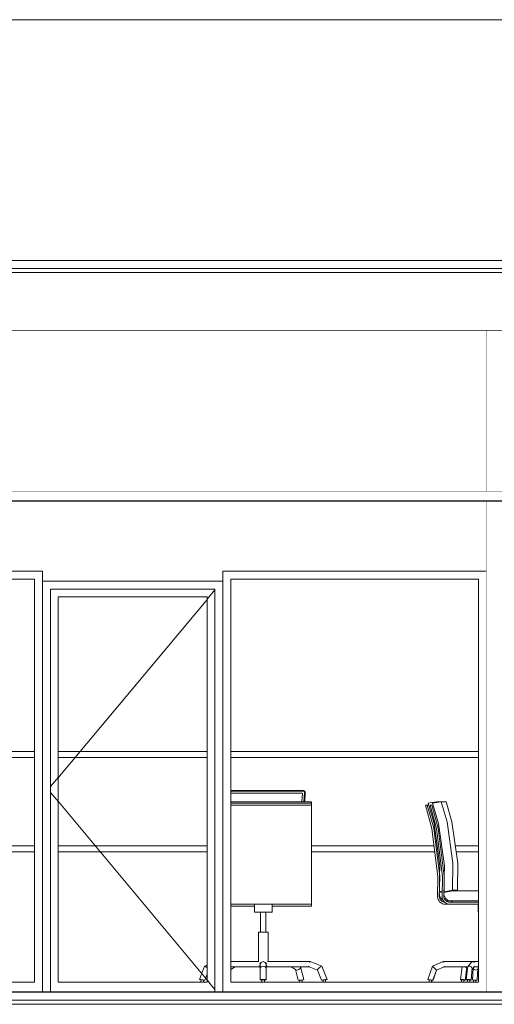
# Model space of a CAD drawing. Header units: millimetres. Extents: x -30280 to 309309, y -17460 to 4378.
# Tile 643 of 656: x 191090 to 193457, y -9870 to -4960. Entities that reach past the tile are written whole.
import ezdxf

# ---------------------------------------------------------------- set-up
doc = ezdxf.new("R2010")
doc.units = ezdxf.units.MM
doc.header["$MEASUREMENT"] = 0
doc.linetypes.add('Wipeout_Contour', pattern=[1000, 0, -1000])
for name, color, linetype in [('07_CR_Cel Ras pladur', 7, 'Continuous'), ('10_ESTR_Fotjats', 7, 'Continuous'), ('12_FAÇ_Façana', 7, 'Continuous'), ('14_PAV_Paviment existent', 7, 'Continuous'), ('Nuevo_07_CR_Cel Ras_lames', 7, 'Continuous'), ('Nuevo_08_E_Envans secs', 7, 'Continuous'), ('Nuevo_09_EI_Mobiliari general', 7, 'Continuous'), ('Nuevo_Puertas Archicad', 7, 'Continuous'), ('Nuevo_Ventanas Archicad', 7, 'Continuous')]:
    doc.layers.add(name, color=color, linetype=linetype)
for name, color, linetype, lineweight in [('07_CR_Cel Ras pladur_Pluma_Nº__1', 7, 'Continuous', 5), ('10_ESTR_Fotjats_Pluma_Nº__1', 7, 'Continuous', 5), ('12_FAÇ_Façana_Pluma_Nº__47', 7, 'Continuous', 20), ('14_PAV_Paviment existent_Pluma_Nº__29', 7, 'Continuous', 20), ('Nuevo_07_CR_Cel Ras_lames_Pluma_Nº__1', 7, 'Continuous', 5), ('Nuevo_08_E_Envans secs_Pluma_Nº__47', 7, 'Continuous', 20), ('Nuevo_09_EI_Mobiliari general_Pluma_Nº__1', 7, 'Continuous', 5), ('Nuevo_Ventanas Archicad_Pluma_Nº__1', 7, 'Continuous', 5)]:
    doc.layers.add(name, color=color, linetype=linetype, lineweight=lineweight)
doc.layers.add('Nuevo_Puertas Archicad_Pluma_Nº__3', color=7, linetype='Continuous', lineweight=5, true_color=0xa4a4a4)

# ---------------------------------------------------------------- blocks, each defined once
blk = doc.blocks.new('Elem Sección_13_5', base_point=(181934.4, -13460))
at = {"color": 254, "linetype": 'Wipeout_Contour', "lineweight": 0, "ltscale": 787760.589062}
blk.add_wipeout([(183735.5, -6160), (209985.2, -6160), (209985.2, -4960), (183735.5, -4960)], dxfattribs=at).dxf.layer = '12_FAÇ_Façana'
at = {"layer": '12_FAÇ_Façana_Pluma_Nº__47', "color": 7, "linetype": 'Continuous', "lineweight": 20}
blk.add_line((183735.5, -4960), (209985.2, -4960), dxfattribs=at)
blk = doc.blocks.new('Elem Sección_52_5', base_point=(181934.4, -13460))
at = {"layer": '10_ESTR_Fotjats_Pluma_Nº__1', "color": 7, "linetype": 'Continuous', "lineweight": 5}
for p, q in [((211190.4, -9850), (173577.4, -9850)), ((211190.4, -9870), (173577.4, -9870))]:
    blk.add_line(p, q, dxfattribs=at)
blk = doc.blocks.new('Elem Sección_53_5', base_point=(181934.4, -13460))
at = {"layer": '10_ESTR_Fotjats_Pluma_Nº__1', "color": 7, "linetype": 'Continuous', "lineweight": 5}
for p, q in [((200734.7, -6160), (173577.4, -6160)), ((200734.7, -6200), (173577.4, -6200)), ((200734.7, -6220), (173577.4, -6220)), ((200724.7, -6510), (173577.4, -6510))]:
    blk.add_line(p, q, dxfattribs=at)
blk = doc.blocks.new('Elem Sección_63_5', base_point=(181934.4, -13460))
at = {"layer": '07_CR_Cel Ras pladur_Pluma_Nº__1', "color": 7, "linetype": 'Continuous', "lineweight": 5}
blk.add_line((200724.7, -7363), (174054.8, -7363), dxfattribs=at)
at = {"layer": '07_CR_Cel Ras pladur_Pluma_Nº__1', "color": 7, "linetype": 'Continuous', "lineweight": 5, "flags": 128}
blk.add_lwpolyline([(193604.6, -7310), (193304.6, -7310), (193004.6, -7310), (192704.6, -7310), (192404.6, -7310), (192104.6, -7310), (191804.6, -7310), (191504.6, -7310), (191204.6, -7310), (190904.6, -7310), (190604.6, -7310), (190304.6, -7310), (190004.6, -7310), (189704.6, -7310), (189404.6, -7310), (189104.6, -7310), (188804.6, -7310), (188504.6, -7310), (188204.6, -7310)], dxfattribs=at)
blk = doc.blocks.new('Elem Sección_159_5', base_point=(181934.4, -13460))
at = {"color": 254, "linetype": 'Wipeout_Contour', "lineweight": 0, "ltscale": 957358.94115}
blk.add_wipeout([(189939.5, -6510), (189939.5, -7310), (190004.6, -7310), (193417.2, -7310), (193417.2, -6510)], dxfattribs=at).dxf.layer = 'Nuevo_08_E_Envans secs'
at = {"color": 254, "linetype": 'Wipeout_Contour', "lineweight": 0, "ltscale": 1534543.948455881}
blk.add_wipeout([(189939.5, -7710), (191203.4, -7710), (191203.4, -7760), (192103.4, -7760), (192103.4, -7710), (193417.2, -7710), (193417.2, -7363), (189939.5, -7363)], dxfattribs=at).dxf.layer = 'Nuevo_08_E_Envans secs'
at = {"layer": 'Nuevo_08_E_Envans secs_Pluma_Nº__47', "color": 7, "linetype": 'Continuous', "lineweight": 20}
for p, q in [((189939.5, -7310), (189939.5, -6510)), ((193417.2, -7310), (193417.2, -6510)), ((189939.5, -7710), (189939.5, -7363)), ((193417.2, -7710), (193417.2, -7363))]:
    blk.add_line(p, q, dxfattribs=at)
blk = doc.blocks.new('Elem Sección_161_5', base_point=(181934.4, -13460))
at = {"color": 254, "linetype": 'Wipeout_Contour', "lineweight": 0, "ltscale": 769301.474455}
blk.add_wipeout([(192103.4, -9760), (192143.4, -9760), (192143.4, -7750), (192103.4, -7750)], dxfattribs=at).dxf.layer = 'Nuevo_Ventanas Archicad'
at = {"color": 254, "linetype": 'Wipeout_Contour', "lineweight": 0, "ltscale": 774391.614673}
blk.add_wipeout([(193417.2, -7750), (193377.2, -7750), (193377.2, -9760), (193417.2, -9760)], dxfattribs=at).dxf.layer = 'Nuevo_Ventanas Archicad'
at = {"color": 254, "linetype": 'Wipeout_Contour', "lineweight": 0, "ltscale": 1157493.057557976}
blk.add_wipeout([(192103.4, -7710), (192103.4, -7750), (192143.4, -7750), (193377.2, -7750), (193417.2, -7750), (193417.2, -7710)], dxfattribs=at).dxf.layer = 'Nuevo_Ventanas Archicad'
at = {"color": 254, "linetype": 'Wipeout_Contour', "lineweight": 0, "ltscale": 1158048.226372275}
blk.add_wipeout([(192143.4, -9760), (192103.4, -9760), (192103.4, -9808), (193417.2, -9808), (193417.2, -9760), (193377.2, -9760)], dxfattribs=at).dxf.layer = 'Nuevo_Ventanas Archicad'
at = {"layer": 'Nuevo_Ventanas Archicad_Pluma_Nº__1', "color": 7, "linetype": 'Continuous', "lineweight": 5}
for p, q in [((192103.4, -7710), (193417.2, -7710)), ((192103.4, -7750), (192103.4, -7710)), ((192103.4, -7760), (192103.4, -7750)), ((193417.2, -7710), (193417.2, -7750)), ((193417.2, -7750), (193417.2, -9760)), ((193417.2, -9760), (193417.2, -9808))]:
    blk.add_line(p, q, dxfattribs=at)
at = {"color": 254, "linetype": 'Wipeout_Contour', "lineweight": 0, "ltscale": 771846.544294}
blk.add_wipeout([(193377.2, -9760), (193377.2, -7750), (192143.4, -7750), (192143.4, -9760)], dxfattribs=at).dxf.layer = 'Nuevo_Ventanas Archicad'
at = {"layer": 'Nuevo_Ventanas Archicad_Pluma_Nº__1', "color": 7, "linetype": 'Continuous', "lineweight": 5}
for p, q in [((192143.4, -7750), (192143.4, -9760)), ((193377.2, -7750), (192143.4, -7750)), ((193377.2, -9760), (193377.2, -7750)), ((192143.4, -9760), (193377.2, -9760))]:
    blk.add_line(p, q, dxfattribs=at)
blk = doc.blocks.new('Elem Sección_163_5', base_point=(181934.4, -13460))
at = {"color": 254, "linetype": 'Wipeout_Contour', "lineweight": 0, "ltscale": 765714.241057}
blk.add_wipeout([(191203.4, -7800), (191203.4, -9808), (191243.4, -9808), (191243.4, -7800)], dxfattribs=at).dxf.layer = 'Nuevo_Puertas Archicad'
at = {"color": 254, "linetype": 'Wipeout_Contour', "lineweight": 0, "ltscale": 769150.57046}
blk.add_wipeout([(192063.4, -7800), (192063.4, -9808), (192103.4, -9808), (192103.4, -7800)], dxfattribs=at).dxf.layer = 'Nuevo_Puertas Archicad'
at = {"color": 254, "linetype": 'Wipeout_Contour', "lineweight": 0, "ltscale": 1150868.973625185}
blk.add_wipeout([(192063.4, -7800), (192103.4, -7800), (192103.4, -7760), (191203.4, -7760), (191203.4, -7800), (191243.4, -7800)], dxfattribs=at).dxf.layer = 'Nuevo_Puertas Archicad'
at = {"color": 254, "linetype": 'Wipeout_Contour', "lineweight": 0, "ltscale": 765868.2738}
blk.add_wipeout([(191243.4, -7838), (191243.4, -9760), (191281.4, -9760), (191281.4, -7838)], dxfattribs=at).dxf.layer = 'Nuevo_Puertas Archicad'
at = {"color": 254, "linetype": 'Wipeout_Contour', "lineweight": 0, "ltscale": 768992.943382}
blk.add_wipeout([(192025.4, -9760), (192063.4, -9760), (192063.4, -7838), (192025.4, -7838)], dxfattribs=at).dxf.layer = 'Nuevo_Puertas Archicad'
at = {"layer": 'Nuevo_Puertas Archicad_Pluma_Nº__3', "color": 253, "linetype": 'Continuous', "lineweight": 5, "true_color": 0xa4a4a4}
for p, q in [((192103.4, -7760), (191203.4, -7760)), ((192103.4, -7800), (192103.4, -7760)), ((192103.4, -9808), (192103.4, -7800))]:
    blk.add_line(p, q, dxfattribs=at)
at = {"color": 254, "linetype": 'Wipeout_Contour', "lineweight": 0, "ltscale": 1150878.413937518}
blk.add_wipeout([(192063.4, -7800), (191243.4, -7800), (191243.4, -7838), (191281.4, -7838), (192025.4, -7838), (192063.4, -7838)], dxfattribs=at).dxf.layer = 'Nuevo_Puertas Archicad'
at = {"color": 254, "linetype": 'Wipeout_Contour', "lineweight": 0, "ltscale": 1151415.197643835}
blk.add_wipeout([(191281.4, -9760), (191243.4, -9760), (191243.4, -9808), (192063.4, -9808), (192063.4, -9760), (192025.4, -9760)], dxfattribs=at).dxf.layer = 'Nuevo_Puertas Archicad'
at = {"layer": 'Nuevo_Puertas Archicad_Pluma_Nº__3', "color": 253, "linetype": 'Continuous', "lineweight": 5, "true_color": 0xa4a4a4}
for p, q in [((191243.4, -9808), (191243.4, -7800)), ((191243.4, -7800), (192063.4, -7800)), ((192063.4, -7800), (192063.4, -9808))]:
    blk.add_line(p, q, dxfattribs=at)
at = {"color": 254, "linetype": 'Wipeout_Contour', "lineweight": 0, "ltscale": 767430.608426}
blk.add_wipeout([(192025.4, -9760), (192025.4, -7838), (191281.4, -7838), (191281.4, -9760)], dxfattribs=at).dxf.layer = 'Nuevo_Puertas Archicad'
at = {"layer": 'Nuevo_Puertas Archicad_Pluma_Nº__3', "color": 253, "linetype": 'Continuous', "lineweight": 5, "true_color": 0xa4a4a4}
for p, q in [((192063.4, -7802.4), (191243.4, -8784.6)), ((191281.4, -7838), (191281.4, -9760)), ((192025.4, -7838), (191281.4, -7838)), ((192025.4, -9760), (192025.4, -7838)), ((192063.4, -9795.6), (191243.4, -8813.4)), ((191281.4, -9760), (192025.4, -9760))]:
    blk.add_line(p, q, dxfattribs=at)
blk = doc.blocks.new('Elem Sección_164_5', base_point=(181934.4, -13460))
at = {"color": 254, "linetype": 'Wipeout_Contour', "lineweight": 0, "ltscale": 760655.211632}
blk.add_wipeout([(189939.5, -9760), (189979.5, -9760), (189979.5, -7750), (189939.5, -7750)], dxfattribs=at).dxf.layer = 'Nuevo_Ventanas Archicad'
at = {"color": 254, "linetype": 'Wipeout_Contour', "lineweight": 0, "ltscale": 765545.442715}
blk.add_wipeout([(191203.4, -7750), (191163.4, -7750), (191163.4, -9760), (191203.4, -9760)], dxfattribs=at).dxf.layer = 'Nuevo_Ventanas Archicad'
at = {"color": 254, "linetype": 'Wipeout_Contour', "lineweight": 0, "ltscale": 1144370.559549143}
blk.add_wipeout([(189939.5, -7710), (189939.5, -7750), (189979.5, -7750), (191163.4, -7750), (191203.4, -7750), (191203.4, -7710)], dxfattribs=at).dxf.layer = 'Nuevo_Ventanas Archicad'
at = {"color": 254, "linetype": 'Wipeout_Contour', "lineweight": 0, "ltscale": 1144932.091035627}
blk.add_wipeout([(189979.5, -9760), (189939.5, -9760), (189939.5, -9808), (191203.4, -9808), (191203.4, -9760), (191163.4, -9760)], dxfattribs=at).dxf.layer = 'Nuevo_Ventanas Archicad'
at = {"layer": 'Nuevo_Ventanas Archicad_Pluma_Nº__1', "color": 7, "linetype": 'Continuous', "lineweight": 5}
for p, q in [((189939.5, -7710), (191203.4, -7710)), ((189939.5, -7750), (189939.5, -7710)), ((189939.5, -9760), (189939.5, -7750)), ((191203.4, -7710), (191203.4, -7750)), ((191203.4, -7750), (191203.4, -7760)), ((191203.4, -7760), (191203.4, -9760)), ((189939.5, -9808), (189939.5, -9760)), ((191203.4, -9760), (191203.4, -9808))]:
    blk.add_line(p, q, dxfattribs=at)
at = {"color": 254, "linetype": 'Wipeout_Contour', "lineweight": 0, "ltscale": 763100.326901}
blk.add_wipeout([(191163.4, -9760), (191163.4, -7750), (189979.5, -7750), (189979.5, -9760)], dxfattribs=at).dxf.layer = 'Nuevo_Ventanas Archicad'
at = {"layer": 'Nuevo_Ventanas Archicad_Pluma_Nº__1', "color": 7, "linetype": 'Continuous', "lineweight": 5}
for p, q in [((189979.5, -7750), (189979.5, -9760)), ((191163.4, -7750), (189979.5, -7750)), ((191163.4, -9760), (191163.4, -7750)), ((189979.5, -9760), (191163.4, -9760))]:
    blk.add_line(p, q, dxfattribs=at)
blk = doc.blocks.new('Elem Sección_216_5', base_point=(181934.4, -13460))
at = {"color": 254, "linetype": 'Wipeout_Contour', "lineweight": 0, "ltscale": 777488.045651}
blk.add_wipeout([(194242.2, -7310), (194255.2, -7310), (194255.2, -6510), (194242.2, -6510)], dxfattribs=at).dxf.layer = 'Nuevo_08_E_Envans secs'
at = {"color": 254, "linetype": 'Wipeout_Contour', "lineweight": 0, "ltscale": 777768.842604}
blk.add_wipeout([(194242.2, -9808), (194255.2, -9808), (194255.2, -7363), (194242.2, -7363)], dxfattribs=at).dxf.layer = 'Nuevo_08_E_Envans secs'
at = {"color": 254, "linetype": 'Wipeout_Contour', "lineweight": 0, "ltscale": 777424.086209}
blk.add_wipeout([(194223.2, -6510), (194223.2, -7310), (194242.2, -7310), (194242.2, -6510)], dxfattribs=at).dxf.layer = 'Nuevo_08_E_Envans secs'
at = {"color": 254, "linetype": 'Wipeout_Contour', "lineweight": 0, "ltscale": 777704.90626}
blk.add_wipeout([(194242.2, -7363), (194223.2, -7363), (194223.2, -9808), (194242.2, -9808)], dxfattribs=at).dxf.layer = 'Nuevo_08_E_Envans secs'
at = {"color": 254, "linetype": 'Wipeout_Contour', "lineweight": 0, "ltscale": 969518.013707}
blk.add_wipeout([(194223.2, -6510), (193417.2, -6510), (193417.2, -7310), (193604.6, -7310), (194223.2, -7310)], dxfattribs=at).dxf.layer = 'Nuevo_08_E_Envans secs'
at = {"color": 254, "linetype": 'Wipeout_Contour', "lineweight": 0, "ltscale": 777653.940408}
blk.add_wipeout([(194255.2, -6510), (194255.2, -7310), (194325.2, -7310), (194325.2, -6510)], dxfattribs=at).dxf.layer = 'Nuevo_08_E_Envans secs'
at = {"color": 254, "linetype": 'Wipeout_Contour', "lineweight": 0, "ltscale": 776056.555237}
blk.add_wipeout([(194223.2, -7363), (193417.2, -7363), (193417.2, -9808), (194223.2, -9808)], dxfattribs=at).dxf.layer = 'Nuevo_08_E_Envans secs'
at = {"color": 254, "linetype": 'Wipeout_Contour', "lineweight": 0, "ltscale": 777934.677514}
blk.add_wipeout([(194255.2, -7363), (194255.2, -9808), (194325.2, -9808), (194325.2, -7363)], dxfattribs=at).dxf.layer = 'Nuevo_08_E_Envans secs'
at = {"layer": 'Nuevo_08_E_Envans secs_Pluma_Nº__47', "color": 7, "linetype": 'Continuous', "lineweight": 20}
for p, q in [((194223.2, -7310), (194223.2, -6510)), ((194229.2, -7310), (194229.2, -6510)), ((194242.2, -7310), (194242.2, -6510)), ((194255.2, -7310), (194255.2, -6510)), ((194223.2, -9808), (194223.2, -7363)), ((194229.2, -9808), (194229.2, -7363)), ((194242.2, -9808), (194242.2, -7363)), ((194255.2, -9808), (194255.2, -7363))]:
    blk.add_line(p, q, dxfattribs=at)
at = {"color": 254, "linetype": 'Wipeout_Contour', "lineweight": 0, "ltscale": 777819.835182}
blk.add_wipeout([(194325.2, -7310), (194338.2, -7310), (194338.2, -6510), (194325.2, -6510)], dxfattribs=at).dxf.layer = 'Nuevo_08_E_Envans secs'
at = {"color": 254, "linetype": 'Wipeout_Contour', "lineweight": 0, "ltscale": 778100.512421}
blk.add_wipeout([(194325.2, -9808), (194338.2, -9808), (194338.2, -7363), (194325.2, -7363)], dxfattribs=at).dxf.layer = 'Nuevo_08_E_Envans secs'
at = {"color": 254, "linetype": 'Wipeout_Contour', "lineweight": 0, "ltscale": 777883.794612}
blk.add_wipeout([(194338.2, -7310), (194357.2, -7310), (194357.2, -6510), (194338.2, -6510)], dxfattribs=at).dxf.layer = 'Nuevo_08_E_Envans secs'
at = {"color": 254, "linetype": 'Wipeout_Contour', "lineweight": 0, "ltscale": 778164.448815}
blk.add_wipeout([(194338.2, -9808), (194357.2, -9808), (194357.2, -7363), (194338.2, -7363)], dxfattribs=at).dxf.layer = 'Nuevo_08_E_Envans secs'
at = {"layer": 'Nuevo_08_E_Envans secs_Pluma_Nº__47', "color": 7, "linetype": 'Continuous', "lineweight": 20}
for p, q in [((194325.2, -6510), (194325.2, -7310)), ((194325.2, -7363), (194325.2, -9808))]:
    blk.add_line(p, q, dxfattribs=at)
at = {"color": 254, "linetype": 'Wipeout_Contour', "lineweight": 0, "ltscale": 974167.480397}
blk.add_wipeout([(194357.2, -6510), (194357.2, -7310), (194504.6, -7310), (195159.5, -7310), (195159.5, -6510)], dxfattribs=at).dxf.layer = 'Nuevo_08_E_Envans secs'
at = {"color": 254, "linetype": 'Wipeout_Contour', "lineweight": 0, "ltscale": 779805.258075}
blk.add_wipeout([(194357.2, -9808), (195159.5, -9808), (195159.5, -7363), (194357.2, -7363)], dxfattribs=at).dxf.layer = 'Nuevo_08_E_Envans secs'
at = {"layer": 'Nuevo_08_E_Envans secs_Pluma_Nº__47', "color": 7, "linetype": 'Continuous', "lineweight": 20}
for p, q in [((194338.2, -6510), (194338.2, -7310)), ((194351.2, -6510), (194351.2, -7310)), ((194357.2, -6510), (194357.2, -7310)), ((194338.2, -7363), (194338.2, -9808)), ((194351.2, -7363), (194351.2, -9808)), ((194357.2, -7363), (194357.2, -9808))]:
    blk.add_line(p, q, dxfattribs=at)
blk = doc.blocks.new('Elem Sección_221_5', base_point=(181934.4, -13460))
at = {"layer": 'Nuevo_09_EI_Mobiliari general_Pluma_Nº__1', "color": 7, "linetype": 'Continuous', "lineweight": 5}
for p, q in [((189979.5, -9080), (190004.9, -9080)), ((190110.9, -9080), (190469, -9080)), ((190952.7, -9080), (191163.4, -9080)), ((191281.4, -9080), (192025.4, -9080)), ((192544.2, -9080), (193156.5, -9080)), ((193262.5, -9080), (193377.2, -9080)), ((189979.5, -9110), (190000.7, -9110)), ((190107.1, -9110), (190469.3, -9110)), ((190953.1, -9110), (191163.4, -9110)), ((191281.4, -9110), (192025.4, -9110)), ((192544.2, -9110), (193160.3, -9110)), ((193266.7, -9110), (193377.2, -9110))]:
    blk.add_line(p, q, dxfattribs=at)
blk = doc.blocks.new('Elem Sección_222_5', base_point=(181934.4, -13460))
at = {"layer": 'Nuevo_09_EI_Mobiliari general_Pluma_Nº__1', "color": 7, "linetype": 'Continuous', "lineweight": 5}
for p, q in [((193136.4, -8877.4), (193145.1, -8876.5)), ((193168.5, -8993.4), (193136.4, -8877.4)), ((193145.1, -8876.5), (193177, -8992.3)), ((193148.7, -8867.7), (193191, -8860.4)), ((193178.8, -8968.6), (193148.7, -8867.7)), ((193191, -8860.4), (193220.9, -8959.4)), ((193207.8, -9179.6), (193178.8, -8968.6)), ((193220.9, -8959.4), (193250.2, -9166.3)), ((193198.6, -9234.5), (193168.5, -8993.4)), ((193177, -8992.3), (193207, -9231.6)), ((193207, -9231.6), (193207.8, -9179.6)), ((193250.2, -9166.3), (193248.4, -9301.4)), ((193196.6, -9336), (193198.6, -9234.5)), ((193206.2, -9278.8), (193205.6, -9311.6)), ((193205.8, -9308.7), (193206.2, -9278.8)), ((193206.2, -9278.8), (193207, -9231.6)), ((193207.2, -9232.9), (193206.2, -9278.8)), ((193207, -9231.6), (193207.2, -9232.9)), ((193204.9, -9312.6), (193205, -9311.6)), ((193205.3, -9319.9), (193204.9, -9312.6)), ((193205, -9311.6), (193205.5, -9311.6)), ((193205.4, -9320.7), (193205.1, -9334.5)), ((193205.4, -9320.7), (193205.3, -9319.9)), ((193205.6, -9311.6), (193205.4, -9320.7)), ((193206.7, -9327.1), (193205.4, -9320.7)), ((193205.5, -9311.6), (193205.6, -9311.6)), ((193205.6, -9311.6), (193249.7, -9304)), ((193248.4, -9301.4), (193205.8, -9308.7)), ((193209.3, -9333.8), (193206.7, -9327.1)), ((193249.7, -9304), (193377.2, -9304)), ((193197.3, -9340.4), (193196.6, -9336)), ((193199.3, -9346.9), (193197.3, -9340.4)), ((193202.3, -9353), (193199.3, -9346.9)), ((193206.2, -9358.4), (193202.3, -9353)), ((193205.1, -9334.5), (193205.6, -9337.8)), ((193205.6, -9337.8), (193207.2, -9342.7)), ((193210.9, -9362.9), (193206.2, -9358.4)), ((193207.2, -9342.7), (193209.5, -9347.2)), ((193212.8, -9339.9), (193209.3, -9333.8)), ((193209.5, -9347.2), (193212.4, -9351.3)), ((193216.1, -9366.4), (193210.9, -9362.9)), ((193212.4, -9351.3), (193215.9, -9354.6)), ((193217.1, -9345.3), (193212.8, -9339.9)), ((193215.9, -9354.6), (193219.8, -9357.3)), ((193221.8, -9368.8), (193216.1, -9366.4)), ((193222.3, -9349.6), (193217.1, -9345.3)), ((193219.8, -9357.3), (193224, -9359.1)), ((193227.8, -9370), (193221.8, -9368.8)), ((193227.9, -9352.9), (193222.3, -9349.6)), ((193224, -9359.1), (193228.5, -9360)), ((193230.8, -9370), (193227.8, -9370)), ((193231, -9354), (193227.9, -9352.9)), ((193228.5, -9360), (193230.8, -9360)), ((193230.8, -9360), (193377.2, -9360)), ((193377.2, -9370), (193230.8, -9370)), ((193377.2, -9354), (193231, -9354)), ((193376.3, -9410), (193376.3, -9370)), ((193376.3, -9410), (193377.2, -9410)), ((193148.7, -9680), (193201.6, -9657)), ((193201.6, -9657), (193202.3, -9660.8)), ((193201.6, -9657), (193348.6, -9657)), ((193324.8, -9682.9), (193340.5, -9660.8)), ((193340.5, -9660.8), (193348.6, -9657)), ((193348.6, -9657), (193357.1, -9660.8)), ((193348.6, -9657), (193377.2, -9657)), ((193125.1, -9745.5), (193148.7, -9680)), ((193148.7, -9680), (193151.5, -9682.9)), ((193149.9, -9750.3), (193168, -9699.8)), ((193151.5, -9682.9), (193158.4, -9689.9)), ((193158.4, -9689.9), (193165.2, -9696.9)), ((193165.2, -9696.9), (193168, -9699.8)), ((193168, -9699.8), (193206.5, -9683)), ((193205.8, -9679.2), (193206.5, -9683)), ((193206.5, -9683), (193324.8, -9683)), ((193317, -9747.9), (193323.4, -9689.9)), ((193323.4, -9689.9), (193324.8, -9682.9)), ((193324.8, -9682.9), (193332.2, -9680)), ((193332.2, -9680), (193341.4, -9682.9)), ((193340.5, -9747.9), (193347, -9689.9)), ((193341.4, -9682.9), (193347, -9689.9)), ((193346.3, -9695.9), (193358.2, -9679.2)), ((193355.5, -9683), (193377.2, -9683)), ((193125.1, -9745.5), (193128.8, -9746.2)), ((193128.8, -9746.2), (193137.5, -9747.9)), ((193131.8, -9748), (193133.5, -9748)), ((193131.8, -9760), (193131.8, -9748)), ((193133.5, -9748), (193137.5, -9748)), ((193137.5, -9747.9), (193146.2, -9749.6)), ((193137.5, -9748), (193138, -9748)), ((193143.2, -9760), (193143.2, -9749)), ((193146.2, -9749.6), (193149.9, -9750.3)), ((193317, -9747.9), (193317.8, -9746.2)), ((193323.2, -9749.6), (193317, -9747.9)), ((193317.8, -9746.2), (193324.9, -9745.5)), ((193323.3, -9749.6), (193323.2, -9749.6)), ((193323.3, -9748), (193323.7, -9748)), ((193323.3, -9760), (193323.3, -9748)), ((193323.7, -9748), (193327, -9748)), ((193324.9, -9745.5), (193334.4, -9746.2)), ((193327, -9748), (193331.4, -9748)), ((193331.4, -9748), (193334.2, -9748)), ((193334.2, -9760), (193334.2, -9748)), ((193339.8, -9749.6), (193334.2, -9750.1)), ((193334.4, -9746.2), (193340.5, -9747.9)), ((193340.5, -9747.9), (193339.8, -9749.6))]:
    blk.add_line(p, q, dxfattribs=at)
blk = doc.blocks.new('Elem Sección_223_5', base_point=(181934.4, -13460))
at = {"layer": 'Nuevo_09_EI_Mobiliari general_Pluma_Nº__1', "color": 7, "linetype": 'Continuous', "lineweight": 5}
for p, q in [((193113.9, -8877.4), (193122.5, -8876.5)), ((193145.8, -8993.4), (193113.9, -8877.4)), ((193122.5, -8876.5), (193154.3, -8992.3)), ((193122.5, -8876.5), (193128.7, -8876.5)), ((193126.1, -8867.7), (193168.2, -8860.4)), ((193156.1, -8968.6), (193126.1, -8867.7)), ((193168.2, -8860.4), (193169.3, -8864.1)), ((193168.2, -8860.4), (193215.8, -8860.4)), ((193215.8, -8860.4), (193245.5, -8959.4)), ((193184.9, -9179.6), (193156.1, -8968.6)), ((193245.5, -8959.4), (193274.7, -9166.3)), ((193175.8, -9234.5), (193145.8, -8993.4)), ((193154.3, -8992.3), (193184.3, -9232.9)), ((193184.1, -9231.6), (193184.9, -9179.6)), ((193274.7, -9166.3), (193272.9, -9301.4)), ((193173.8, -9336), (193175.8, -9234.5)), ((193184.3, -9232.9), (193182.3, -9334.5)), ((193182.9, -9308.7), (193183.4, -9278.8)), ((193183.4, -9278.8), (193184.1, -9231.6)), ((193182, -9312.6), (193182.2, -9311.6)), ((193182.4, -9319.9), (193182, -9312.6)), ((193182.2, -9311.6), (193182.6, -9311.6)), ((193182.5, -9320.7), (193182.4, -9319.9)), ((193183.8, -9327.1), (193182.5, -9320.7)), ((193182.6, -9311.6), (193182.7, -9311.6)), ((193182.7, -9311.6), (193197.1, -9309.1)), ((193197.2, -9306.2), (193182.9, -9308.7)), ((193182.9, -9308.7), (193197.1, -9308.7)), ((193186.4, -9333.8), (193183.8, -9327.1)), ((193205.8, -9304.7), (193205.7, -9304.7)), ((193205.7, -9307.6), (193205.8, -9307.6)), ((193233.1, -9304), (193249.7, -9304)), ((193248.4, -9301.4), (193272.9, -9301.4)), ((193272.9, -9301.4), (193257.7, -9304)), ((193174.4, -9340.4), (193173.8, -9336)), ((193176.5, -9346.9), (193174.4, -9340.4)), ((193179.5, -9353), (193176.5, -9346.9)), ((193183.4, -9358.4), (193179.5, -9353)), ((193182.3, -9334.5), (193182.8, -9337.8)), ((193182.8, -9337.8), (193184.3, -9342.7)), ((193188, -9362.9), (193183.4, -9358.4)), ((193184.3, -9342.7), (193186.6, -9347.2)), ((193189.9, -9339.9), (193186.4, -9333.8)), ((193186.6, -9347.2), (193189.5, -9351.3)), ((193193.2, -9366.4), (193188, -9362.9)), ((193189.5, -9351.3), (193192.9, -9354.6)), ((193194.2, -9345.3), (193189.9, -9339.9)), ((193192.9, -9354.6), (193196.8, -9357.3)), ((193198.8, -9368.8), (193193.2, -9366.4)), ((193199.3, -9349.6), (193194.2, -9345.3)), ((193196.8, -9357.3), (193201.1, -9359.1)), ((193204.8, -9370), (193198.8, -9368.8)), ((193201.2, -9350.8), (193199.3, -9349.6)), ((193201.1, -9359.1), (193205.5, -9360)), ((193207.8, -9370), (193204.8, -9370)), ((193205.5, -9360), (193207.8, -9360)), ((193207.8, -9360), (193207.9, -9360)), ((193227.8, -9370), (193207.8, -9370)), ((193231, -9354), (193215.2, -9354)), ((193239.8, -9354), (193240.5, -9354.6)), ((193240.5, -9354.6), (193244.4, -9357.3)), ((193244.4, -9357.3), (193248.6, -9359.1)), ((193248.6, -9359.1), (193253.1, -9360)), ((193151, -9750.3), (193169.1, -9699.8)), ((193168.7, -9699.5), (193169.1, -9699.8)), ((193169.1, -9699.8), (193207.4, -9683)), ((193287.3, -9746.2), (193296.8, -9683)), ((193310.5, -9749.6), (193318.4, -9696.9)), ((193312.7, -9683), (193318.8, -9689.9)), ((193318.8, -9689.9), (193318.4, -9696.9)), ((193318.4, -9696.9), (193323.2, -9691.8)), ((193347.1, -9747.9), (193351.2, -9689.9)), ((193351.7, -9688.3), (193351.2, -9689.9)), ((193351.2, -9689.9), (193356.1, -9696.9)), ((193356.1, -9696.9), (193365.3, -9699.8)), ((193365.3, -9699.8), (193373.3, -9696.9)), ((193371.4, -9747.9), (193375.3, -9692.4)), ((193373.3, -9696.9), (193377.2, -9688.2)), ((193134, -9747.2), (193137.3, -9747.9)), ((193137.3, -9747.9), (193137.9, -9748)), ((193144.4, -9760), (193144.4, -9749.2)), ((193149.9, -9750.1), (193151, -9750.3)), ((193287.3, -9746.2), (193293.7, -9745.5)), ((193287.6, -9747.9), (193287.3, -9746.2)), ((193293.5, -9749.3), (193287.6, -9747.9)), ((193293.5, -9748), (193296.5, -9748)), ((193293.5, -9760), (193293.5, -9748)), ((193293.7, -9745.5), (193303.2, -9746.2)), ((193296.5, -9748), (193300.9, -9748)), ((193300.9, -9748), (193304.1, -9748)), ((193303.2, -9746.2), (193310.2, -9747.9)), ((193304.3, -9760), (193304.3, -9748.7)), ((193310.5, -9749.6), (193304.3, -9750.2)), ((193310.2, -9747.9), (193310.5, -9749.6)), ((193347.1, -9747.9), (193352.4, -9749.6)), ((193352.4, -9749.6), (193361.7, -9750.3)), ((193353.6, -9760), (193353.6, -9749.6)), ((193361.7, -9750.3), (193369.5, -9749.6)), ((193364.8, -9760), (193364.8, -9750)), ((193369.5, -9749.6), (193371.4, -9747.9))]:
    blk.add_line(p, q, dxfattribs=at)
blk = doc.blocks.new('Elem Sección_224_5', base_point=(181934.4, -13460))
at = {"layer": 'Nuevo_09_EI_Mobiliari general_Pluma_Nº__1', "color": 7, "linetype": 'Continuous', "lineweight": 5}
for p, q in [((192544.2, -8860.4), (192143.4, -8860.4)), ((192544.2, -8867.7), (192143.4, -8867.7)), ((192544.2, -8876.5), (192143.4, -8876.5)), ((192544.2, -8877.4), (192143.4, -8877.4)), ((192544.2, -8867.7), (192544.2, -8860.4)), ((192544.2, -8876.5), (192544.2, -8867.7)), ((192544.2, -8877.4), (192544.2, -8876.5)), ((192544.2, -8993.4), (192544.2, -8877.4)), ((192544.2, -9234.5), (192544.2, -8993.4)), ((192544.2, -9336), (192544.2, -9234.5)), ((192544.2, -9370), (192143.4, -9370)), ((192260, -9410), (192260, -9370)), ((192348.1, -9410), (192348.1, -9370)), ((192544.2, -9340.4), (192544.2, -9336)), ((192544.2, -9346.9), (192544.2, -9340.4)), ((192544.2, -9353), (192544.2, -9346.9)), ((192544.2, -9358.4), (192544.2, -9353)), ((192544.2, -9362.9), (192544.2, -9358.4)), ((192544.2, -9366.4), (192544.2, -9362.9)), ((192544.2, -9368.8), (192544.2, -9366.4)), ((192544.2, -9370), (192544.2, -9368.8)), ((192544.2, -9380), (192544.2, -9370)), ((192260, -9380), (192143.4, -9380)), ((192260, -9410), (192272.9, -9410)), ((192272.9, -9410), (192304, -9410)), ((192290.8, -9510), (192290.8, -9410)), ((192304, -9410), (192335.2, -9410)), ((192317.2, -9510), (192317.2, -9410)), ((192335.2, -9410), (192348.1, -9410)), ((192544.2, -9380), (192348.1, -9380)), ((192279.8, -9510), (192286.9, -9510)), ((192279.8, -9657), (192279.8, -9510)), ((192286.9, -9510), (192304, -9510)), ((192304, -9510), (192321.2, -9510)), ((192321.2, -9510), (192328.2, -9510)), ((192328.2, -9657), (192328.2, -9510)), ((192143.4, -9657), (192282.7, -9657)), ((192287.7, -9663.9), (192288.6, -9670)), ((192288.6, -9670), (192287.7, -9676)), ((192289.7, -9670), (192293.9, -9660.8)), ((192289.7, -9689.9), (192289.7, -9670)), ((192293.9, -9660.8), (192304, -9657)), ((192304, -9657), (192314.2, -9660.8)), ((192314.2, -9660.8), (192318.3, -9670)), ((192318.3, -9689.9), (192318.3, -9670)), ((192319.5, -9670), (192320.4, -9663.9)), ((192320.4, -9676), (192319.5, -9670)), ((192538.1, -9657), (192325.4, -9657)), ((192534.2, -9660.8), (192538.1, -9657)), ((192596.4, -9680), (192538.1, -9657)), ((191985.8, -9745.5), (192011.7, -9680)), ((192011.7, -9680), (192025.4, -9674.6)), ((192011.7, -9680), (192018, -9682.9)), ((192013, -9750.3), (192025.4, -9719.1)), ((192018, -9682.9), (192025.4, -9688.8)), ((192143.4, -9683), (192284.1, -9683)), ((192143.4, -9696.5), (192164.5, -9683)), ((192286.6, -9680), (192284.1, -9683)), ((192284.1, -9683), (192289.7, -9683)), ((192285.8, -9680), (192286.9, -9680)), ((192286.2, -9680.4), (192289.7, -9682)), ((192286.9, -9680), (192289.7, -9680)), ((192289.7, -9689.9), (192293.9, -9682.9)), ((192289.7, -9747.9), (192289.7, -9689.9)), ((192293.9, -9682.9), (192304, -9680)), ((192304, -9680), (192314.2, -9682.9)), ((192314.2, -9682.9), (192318.3, -9689.9)), ((192318.3, -9680), (192321.2, -9680)), ((192318.3, -9682), (192321.8, -9680.4)), ((192323.9, -9683), (192318.3, -9683)), ((192318.3, -9747.9), (192318.3, -9689.9)), ((192321.2, -9680), (192322.3, -9680)), ((192323.9, -9683), (192321.5, -9680)), ((192532.7, -9683), (192323.9, -9683)), ((192465.3, -9696.9), (192443.6, -9683)), ((192465.3, -9696.9), (192471.5, -9699.8)), ((192478.2, -9749.6), (192465.3, -9696.9)), ((192471.5, -9699.8), (192481.6, -9696.9)), ((192481.6, -9696.9), (192489.7, -9689.9)), ((192489.7, -9689.9), (192490.9, -9683)), ((192506.4, -9746.2), (192490.9, -9683)), ((192532.7, -9683), (192530.3, -9679.2)), ((192575.1, -9699.8), (192532.7, -9683)), ((192575, -9696.9), (192581.3, -9689.9)), ((192575.1, -9699.8), (192575, -9696.9)), ((192595, -9750.3), (192575.1, -9699.8)), ((192581.3, -9689.9), (192590.1, -9682.9)), ((192590.1, -9682.9), (192596.4, -9680)), ((192622.3, -9745.5), (192596.4, -9680)), ((191986.7, -9746.2), (191985.8, -9745.5)), ((191985.8, -9745.5), (191992.9, -9746.2)), ((191995, -9747.9), (191986.7, -9746.2)), ((191992.9, -9746.2), (192003.8, -9747.9)), ((191993.1, -9748), (191996.4, -9748)), ((191993.1, -9760), (191993.1, -9748)), ((191995.6, -9748), (191995, -9747.9)), ((191996.4, -9748), (192001.5, -9748)), ((192001.5, -9748), (192002, -9748)), ((192003.8, -9747.9), (192012.2, -9749.6)), ((192005.7, -9760), (192005.7, -9749)), ((192005.9, -9749.6), (192005.7, -9749.5)), ((192013, -9750.3), (192005.9, -9749.6)), ((192012.2, -9749.6), (192013, -9750.3)), ((192289.7, -9747.9), (192293.9, -9746.2)), ((192293.9, -9749.6), (192289.7, -9747.9)), ((192293.9, -9746.2), (192304, -9745.5)), ((192297.4, -9749.8), (192293.9, -9749.6)), ((192297.4, -9748), (192299.4, -9748)), ((192297.4, -9760), (192297.4, -9748)), ((192299.4, -9748), (192304, -9748)), ((192304, -9745.5), (192314.2, -9746.2)), ((192304, -9748), (192308.7, -9748)), ((192308.7, -9748), (192310.6, -9748)), ((192310.6, -9760), (192310.6, -9748)), ((192314.2, -9749.6), (192310.6, -9749.8)), ((192314.2, -9746.2), (192318.3, -9747.9)), ((192318.3, -9747.9), (192314.2, -9749.6)), ((192478.2, -9749.6), (192483.9, -9750.3)), ((192483.9, -9750.3), (192494.5, -9749.6)), ((192485.8, -9760), (192485.8, -9750.1)), ((192494.5, -9749.6), (192503.9, -9747.9)), ((192498.8, -9760), (192498.8, -9748.8)), ((192503.9, -9747.9), (192506.4, -9746.2)), ((192602.2, -9749.6), (192595, -9750.3)), ((192595, -9750.3), (192595.9, -9749.6)), ((192595.9, -9749.6), (192604.2, -9747.9)), ((192602.4, -9749.5), (192602.2, -9749.6)), ((192602.4, -9760), (192602.4, -9749)), ((192604.2, -9747.9), (192615.1, -9746.2)), ((192606.1, -9748), (192606.6, -9748)), ((192606.6, -9748), (192611.6, -9748)), ((192611.6, -9748), (192614.9, -9748)), ((192613.1, -9747.9), (192612.4, -9748)), ((192621.4, -9746.2), (192613.1, -9747.9)), ((192614.9, -9760), (192614.9, -9748)), ((192615.1, -9746.2), (192622.3, -9745.5)), ((192622.3, -9745.5), (192621.4, -9746.2))]:
    blk.add_line(p, q, dxfattribs=at)
blk = doc.blocks.new('Elem Sección_226_5', base_point=(181934.4, -13460))
at = {"layer": 'Nuevo_09_EI_Mobiliari general_Pluma_Nº__1', "color": 7, "linetype": 'Continuous', "lineweight": 5}
for p, q in [((192503.2, -8803.9), (192143.4, -8803.9)), ((192503, -8806.3), (192143.4, -8806.3)), ((192143.4, -8816.4), (192499.3, -8816.4)), ((192499.3, -8816.4), (192496.5, -8860.4)), ((192505, -8806.5), (192503, -8806.3)), ((192505.8, -8804.2), (192503.2, -8803.9)), ((192506.7, -8807.2), (192505, -8806.5)), ((192508.1, -8805.2), (192505.8, -8804.2)), ((192508.2, -8808.4), (192506.7, -8807.2)), ((192507.1, -8860.4), (192510.1, -8813.4)), ((192510.1, -8806.7), (192508.1, -8805.2)), ((192509.3, -8809.9), (192508.2, -8808.4)), ((192510, -8811.6), (192509.3, -8809.9)), ((192509.6, -8860.4), (192512.6, -8813.4)), ((192510.1, -8813.4), (192510, -8811.6)), ((192511.6, -8808.7), (192510.1, -8806.7)), ((192513.8, -8815.9), (192510.9, -8860.4)), ((192512.4, -8811), (192511.6, -8808.7)), ((192511.6, -8808.7), (192512.7, -8811.1)), ((192512.6, -8813.4), (192512.4, -8811)), ((192512.7, -8811.1), (192513.6, -8813.4)), ((192513.6, -8813.4), (192513.8, -8815.9))]:
    blk.add_line(p, q, dxfattribs=at)
blk = doc.blocks.new('Elem Sección_228_5', base_point=(181934.4, -13460))
at = {"layer": 'Nuevo_09_EI_Mobiliari general_Pluma_Nº__1', "color": 7, "linetype": 'Continuous', "lineweight": 5}
for p, q in [((190716.3, -8610), (191163.4, -8610)), ((190716.3, -8640), (190716.3, -8610)), ((190716.3, -8640), (191163.4, -8640)), ((191281.4, -8610), (192025.4, -8610)), ((191281.4, -8640), (192025.4, -8640)), ((192143.4, -8610), (193377.2, -8610)), ((192143.4, -8640), (193377.2, -8640))]:
    blk.add_line(p, q, dxfattribs=at)
blk = doc.blocks.new('Elem Sección_401_5', base_point=(181934.4, -13460))
at = {"layer": 'Nuevo_07_CR_Cel Ras_lames_Pluma_Nº__1', "color": 7, "linetype": 'Continuous', "lineweight": 5}
blk.add_line((193604.6, -7360), (193304.6, -7360), dxfattribs=at)
blk = doc.blocks.new('Elem Sección_402_5', base_point=(181934.4, -13460))
at = {"layer": 'Nuevo_07_CR_Cel Ras_lames_Pluma_Nº__1', "color": 7, "linetype": 'Continuous', "lineweight": 5}
blk.add_line((193304.6, -7360), (193004.6, -7360), dxfattribs=at)
blk = doc.blocks.new('Elem Sección_403_5', base_point=(181934.4, -13460))
at = {"layer": 'Nuevo_07_CR_Cel Ras_lames_Pluma_Nº__1', "color": 7, "linetype": 'Continuous', "lineweight": 5}
blk.add_line((193004.6, -7360), (192704.6, -7360), dxfattribs=at)
blk = doc.blocks.new('Elem Sección_404_5', base_point=(181934.4, -13460))
at = {"layer": 'Nuevo_07_CR_Cel Ras_lames_Pluma_Nº__1', "color": 7, "linetype": 'Continuous', "lineweight": 5}
blk.add_line((192704.6, -7360), (192404.6, -7360), dxfattribs=at)
blk = doc.blocks.new('Elem Sección_405_5', base_point=(181934.4, -13460))
at = {"layer": 'Nuevo_07_CR_Cel Ras_lames_Pluma_Nº__1', "color": 7, "linetype": 'Continuous', "lineweight": 5}
blk.add_line((192404.6, -7360), (192104.6, -7360), dxfattribs=at)
blk = doc.blocks.new('Elem Sección_406_5', base_point=(181934.4, -13460))
at = {"layer": 'Nuevo_07_CR_Cel Ras_lames_Pluma_Nº__1', "color": 7, "linetype": 'Continuous', "lineweight": 5}
blk.add_line((192104.6, -7360), (191804.6, -7360), dxfattribs=at)
blk = doc.blocks.new('Elem Sección_407_5', base_point=(181934.4, -13460))
at = {"layer": 'Nuevo_07_CR_Cel Ras_lames_Pluma_Nº__1', "color": 7, "linetype": 'Continuous', "lineweight": 5}
blk.add_line((191804.6, -7360), (191504.6, -7360), dxfattribs=at)
blk = doc.blocks.new('Elem Sección_408_5', base_point=(181934.4, -13460))
at = {"layer": 'Nuevo_07_CR_Cel Ras_lames_Pluma_Nº__1', "color": 7, "linetype": 'Continuous', "lineweight": 5}
blk.add_line((191504.6, -7360), (191204.6, -7360), dxfattribs=at)
blk = doc.blocks.new('Elem Sección_409_5', base_point=(181934.4, -13460))
at = {"layer": 'Nuevo_07_CR_Cel Ras_lames_Pluma_Nº__1', "color": 7, "linetype": 'Continuous', "lineweight": 5}
blk.add_line((191204.6, -7360), (190904.6, -7360), dxfattribs=at)
blk = doc.blocks.new('Elem Sección_475_5', base_point=(181934.4, -13460))
at = {"layer": '14_PAV_Paviment existent_Pluma_Nº__29', "color": 7, "linetype": 'Continuous', "lineweight": 20}
for p, q in [((200724.7, -9808), (174602.3, -9808)), ((200724.7, -9810), (174602.3, -9810))]:
    blk.add_line(p, q, dxfattribs=at)

msp = doc.modelspace()

# ---------------------------------------------------------------- block references
at = {"layer": '07_CR_Cel Ras pladur', "lineweight": 0}
msp.add_blockref('Elem Sección_63_5', (181934.4, -13460), dxfattribs=at)
at = {"layer": '10_ESTR_Fotjats', "lineweight": 0}
msp.add_blockref('Elem Sección_52_5', (181934.4, -13460), dxfattribs=at)
at = {"layer": '12_FAÇ_Façana', "lineweight": 0}
msp.add_blockref('Elem Sección_13_5', (181934.4, -13460), dxfattribs=at)

# ---------------------------------------------------------------- next in the draw order: block references
at = {"layer": '10_ESTR_Fotjats', "lineweight": 0}
msp.add_blockref('Elem Sección_53_5', (181934.4, -13460), dxfattribs=at)

# ---------------------------------------------------------------- next in the draw order: block references
at = {"layer": 'Nuevo_08_E_Envans secs', "lineweight": 0}
msp.add_blockref('Elem Sección_159_5', (181934.4, -13460), dxfattribs=at)

# ---------------------------------------------------------------- next in the draw order: block references
at = {"layer": 'Nuevo_07_CR_Cel Ras_lames', "lineweight": 0}
for name in ['Elem Sección_409_5', 'Elem Sección_408_5', 'Elem Sección_407_5', 'Elem Sección_406_5', 'Elem Sección_405_5', 'Elem Sección_404_5', 'Elem Sección_403_5', 'Elem Sección_402_5']:
    msp.add_blockref(name, (181934.4, -13460), dxfattribs=at)
at = {"layer": 'Nuevo_Ventanas Archicad', "lineweight": 0}
msp.add_blockref('Elem Sección_161_5', (181934.4, -13460), dxfattribs=at)

# ---------------------------------------------------------------- next in the draw order: block references
at = {"layer": 'Nuevo_08_E_Envans secs', "lineweight": 0}
msp.add_blockref('Elem Sección_216_5', (181934.4, -13460), dxfattribs=at)
at = {"layer": 'Nuevo_09_EI_Mobiliari general', "lineweight": 0}
for name in ['Elem Sección_226_5', 'Elem Sección_223_5', 'Elem Sección_222_5']:
    msp.add_blockref(name, (181934.4, -13460), dxfattribs=at)
at = {"layer": 'Nuevo_Puertas Archicad', "lineweight": 0}
msp.add_blockref('Elem Sección_163_5', (181934.4, -13460), dxfattribs=at)

# ---------------------------------------------------------------- next in the draw order: block references
at = {"layer": 'Nuevo_07_CR_Cel Ras_lames', "lineweight": 0}
msp.add_blockref('Elem Sección_401_5', (181934.4, -13460), dxfattribs=at)
at = {"layer": 'Nuevo_09_EI_Mobiliari general', "lineweight": 0}
msp.add_blockref('Elem Sección_224_5', (181934.4, -13460), dxfattribs=at)
at = {"layer": 'Nuevo_Ventanas Archicad', "lineweight": 0}
msp.add_blockref('Elem Sección_164_5', (181934.4, -13460), dxfattribs=at)

# ---------------------------------------------------------------- next in the draw order: block references
at = {"layer": '14_PAV_Paviment existent', "lineweight": 0}
msp.add_blockref('Elem Sección_475_5', (181934.4, -13460), dxfattribs=at)
at = {"layer": 'Nuevo_09_EI_Mobiliari general', "lineweight": 0}
for name in ['Elem Sección_228_5', 'Elem Sección_221_5']:
    msp.add_blockref(name, (181934.4, -13460), dxfattribs=at)

doc.saveas('drawing.dxf')
